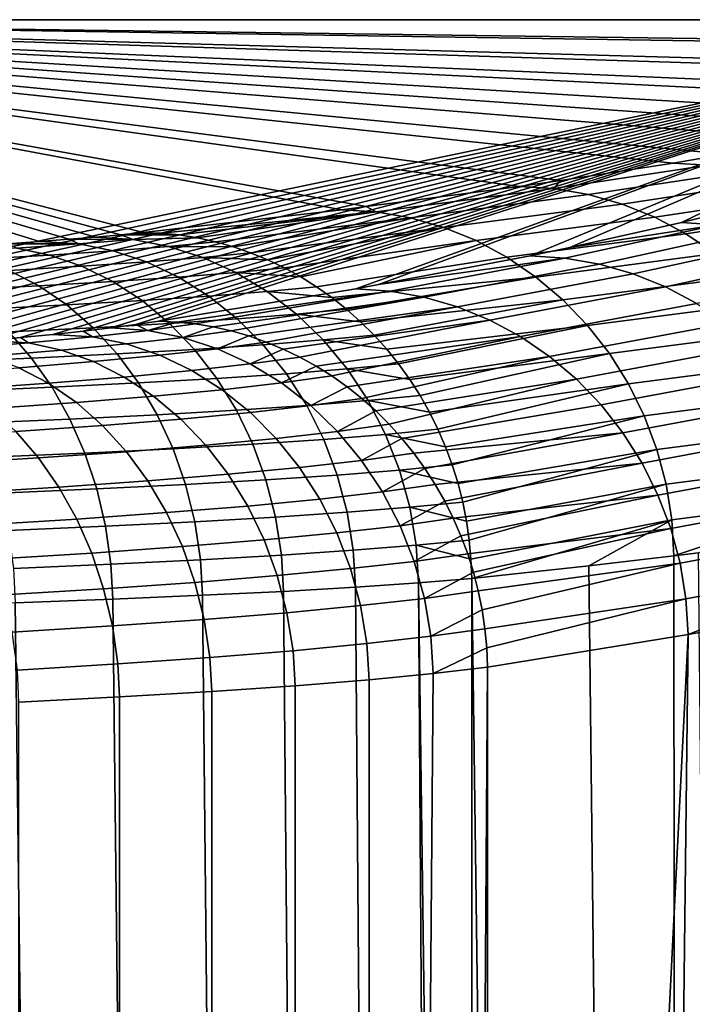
# Model space of a CAD drawing. Header units: metres. Extents: x -109 to 109, y -100 to 58.
# Tile 465 of 642: x 95.04 to 96.79, y -2.08 to 0.48. Entities that reach past the tile are written whole.
import ezdxf

# ---------------------------------------------------------------- set-up
doc = ezdxf.new("R2010")
doc.units = ezdxf.units.M
doc.layers.add('solid_21_062_100_XXX', color=7, linetype='CONTINUOUS')

msp = doc.modelspace()

# ---------------------------------------------------------------- linework, layer by layer
at = {"layer": 'solid_21_062_100_XXX'}
for points in [[(93.232735, 0.482733, 0.004598), (97.819901, 0.420244, 1.740749), (97.849991, 0.482733, 0.004598)], [(93.453178, -0.433006, -17.834118), (93.299583, -0.438123, -17.93379), (93.232735, 0.482733, 0.004598), (97.849991, 0.482733, 0.004598)], [(93.232735, 0.482733, 0.004598), (97.811806, 0.412472, 1.956676), (97.819901, 0.420244, 1.740749)], [(93.232735, 0.482733, 0.004598), (97.727554, 0.357767, 3.476573), (97.811806, 0.412472, 1.956676)], [(93.232735, 0.482733, 0.004598), (97.694946, 0.342261, 3.907389), (97.727554, 0.357767, 3.476573)], [(93.232735, 0.482733, 0.004598), (97.573044, 0.295446, 5.208079), (97.694946, 0.342261, 3.907389)], [(93.232735, 0.482733, 0.004598), (97.499542, 0.27226, 5.852256), (97.573044, 0.295446, 5.208079)], [(93.232735, 0.482733, 0.004598), (97.356598, 0.233367, 6.932835), (97.499542, 0.27226, 5.852256)], [(93.232735, 0.482733, 0.004598), (97.226006, 0.202615, 7.787239), (97.356598, 0.233367, 6.932835)], [(93.232735, 0.482733, 0.004598), (97.078506, 0.171612, 8.648598), (97.226006, 0.202615, 7.787239)], [(93.232735, 0.482733, 0.004598), (96.874733, 0.133422, 9.70965), (97.078506, 0.171612, 8.648598)], [(93.232735, 0.482733, 0.004598), (96.739067, 0.110247, 10.353525), (96.874733, 0.133422, 9.70965)], [(93.232735, 0.482733, 0.004598), (96.446266, 0.06479, 11.616483), (96.739067, 0.110247, 10.353525)], [(93.232735, 0.482733, 0.004598), (96.33873, 0.049358, 12.045249), (96.446266, 0.06479, 11.616483)], [(93.232735, 0.482733, 0.004598), (95.941566, -0.003134, 13.503656), (96.33873, 0.049358, 12.045249)], [(93.232735, 0.482733, 0.004598), (95.878021, -0.010976, 13.721534), (95.941566, -0.003134, 13.503656)], [(93.232735, 0.482733, 0.004598), (95.361977, -0.070198, 15.366905), (95.878021, -0.010976, 13.721534)], [(93.232735, 0.482733, 0.004598), (95.303566, -0.076152, 15.532347), (95.361977, -0.070198, 15.366905)], [(93.232735, 0.482733, 0.004598), (95.239136, -0.082049, 15.69619), (95.303566, -0.076152, 15.532347)], [(93.232735, 0.482733, 0.004598), (95.168663, -0.087893, 15.858536), (95.239136, -0.082049, 15.69619)], [(93.232735, 0.482733, 0.004598), (95.092232, -0.09366, 16.01878), (95.168663, -0.087893, 15.858536)], [(93.232735, 0.482733, 0.004598), (95.00985, -0.099348, 16.176811), (95.092232, -0.09366, 16.01878)], [(93.602936, -0.427607, -17.728935), (93.453178, -0.433006, -17.834118), (97.849991, 0.482733, 0.004598)], [(93.748749, -0.421929, -17.618328), (93.602936, -0.427607, -17.728935), (97.849991, 0.482733, 0.004598)], [(93.890495, -0.415977, -17.502378), (93.748749, -0.421929, -17.618328), (97.849991, 0.482733, 0.004598)], [(94.027985, -0.409758, -17.381235), (93.890495, -0.415977, -17.502378), (97.849991, 0.482733, 0.004598)], [(94.161186, -0.403274, -17.254934), (94.027985, -0.409758, -17.381235), (97.849991, 0.482733, 0.004598)], [(94.289734, -0.39654, -17.123756), (94.161186, -0.403274, -17.254934), (97.849991, 0.482733, 0.004598)], [(94.413544, -0.389559, -16.987764), (94.289734, -0.39654, -17.123756), (97.849991, 0.482733, 0.004598)], [(94.532219, -0.382351, -16.847345), (94.413544, -0.389559, -16.987764), (97.849991, 0.482733, 0.004598)], [(94.645653, -0.374923, -16.702646), (94.532219, -0.382351, -16.847345), (97.849991, 0.482733, 0.004598)], [(94.753593, -0.367293, -16.554014), (94.645653, -0.374923, -16.702646), (97.849991, 0.482733, 0.004598)], [(94.855873, -0.359476, -16.401741), (94.753593, -0.367293, -16.554014), (97.849991, 0.482733, 0.004598)], [(94.952362, -0.351483, -16.246033), (94.855873, -0.359476, -16.401741), (97.849991, 0.482733, 0.004598)], [(95.042847, -0.343336, -16.087339), (94.952362, -0.351483, -16.246033), (97.849991, 0.482733, 0.004598)], [(95.127251, -0.335043, -15.925773), (95.042847, -0.343336, -16.087339), (97.849991, 0.482733, 0.004598)], [(95.205444, -0.32663, -15.761902), (95.127251, -0.335043, -15.925773), (97.849991, 0.482733, 0.004598)], [(95.277397, -0.318106, -15.595841), (95.205444, -0.32663, -15.761902), (97.849991, 0.482733, 0.004598)], [(95.343025, -0.309502, -15.428237), (95.277397, -0.318106, -15.595841), (97.849991, 0.482733, 0.004598)], [(95.402359, -0.300813, -15.25898), (95.343025, -0.309502, -15.428237), (97.849991, 0.482733, 0.004598)], [(95.914192, -0.216254, -13.61175), (95.402359, -0.300813, -15.25898), (97.849991, 0.482733, 0.004598)], [(95.973366, -0.20574, -13.406951), (95.914192, -0.216254, -13.61175), (97.849991, 0.482733, 0.004598)], [(96.367592, -0.130721, -11.945563), (95.973366, -0.20574, -13.406951), (97.849991, 0.482733, 0.004598)], [(96.470451, -0.109464, -11.531475), (96.367592, -0.130721, -11.945563), (97.849991, 0.482733, 0.004598)], [(96.761383, -0.044415, -10.264305), (96.470451, -0.109464, -11.531475), (97.849991, 0.482733, 0.004598)], [(96.892296, -0.012199, -9.636743), (96.761383, -0.044415, -10.264305), (97.849991, 0.482733, 0.004598)], [(96.830544, 0.104652, 10.37324), (96.874733, 0.133422, 9.70965), (96.739067, 0.110247, 10.353525)], [(96.830544, 0.104652, 10.37324), (96.739067, 0.110247, 10.353525), (96.446266, 0.06479, 11.616483), (96.42939, 0.043657, 12.0681)], [(96.42939, 0.043657, 12.0681), (96.519043, 0.028272, 12.090466), (96.921028, 0.089359, 10.392398), (96.830544, 0.104652, 10.37324)], [(96.519043, 0.028272, 12.090466), (96.606743, 0.003372, 12.11199), (97.009544, 0.064534, 10.410781), (96.921028, 0.089359, 10.392398)], [(96.42939, 0.043657, 12.0681), (96.446266, 0.06479, 11.616483), (96.33873, 0.049358, 12.045249)], [(96.606743, 0.003372, 12.11199), (96.691536, -0.030772, 12.13244), (97.095116, 0.030446, 10.428192), (97.009544, 0.064534, 10.410781)], [(96.42939, 0.043657, 12.0681), (96.33873, 0.049358, 12.045249), (95.941566, -0.003134, 13.503656), (95.967728, -0.016784, 13.747595)], [(95.967728, -0.016784, 13.747595), (96.056427, -0.032261, 13.773135), (96.519043, 0.028272, 12.090466), (96.42939, 0.043657, 12.0681)], [(96.056427, -0.032261, 13.773135), (96.143204, -0.057235, 13.797767), (96.606743, 0.003372, 12.11199), (96.519043, 0.028272, 12.090466)], [(96.691536, -0.030772, 12.13244), (96.772514, -0.073791, 12.151592), (97.176834, -0.012534, 10.444442), (97.095116, 0.030446, 10.428192)], [(96.852722, -0.050278, -10.283675), (96.761383, -0.044415, -10.264305), (96.892296, -0.012199, -9.636743), (97.187134, 0.03684, -8.586379)], [(96.143204, -0.057235, 13.797767), (96.227112, -0.091435, 13.821222), (96.691536, -0.030772, 12.13244), (96.606743, 0.003372, 12.11199)], [(95.967728, -0.016784, 13.747595), (95.878021, -0.010976, 13.721534), (95.361977, -0.070198, 15.366905), (95.408913, -0.072122, 15.382479)], [(95.967728, -0.016784, 13.747595), (95.408913, -0.072122, 15.382479), (95.455719, -0.076762, 15.397911)], [(95.967728, -0.016784, 13.747595), (95.455719, -0.076762, 15.397911), (95.503448, -0.084328, 15.413544)], [(95.967728, -0.016784, 13.747595), (95.503448, -0.084328, 15.413544), (95.549576, -0.094428, 15.428554), (96.056427, -0.032261, 13.773135)], [(95.967728, -0.016784, 13.747595), (95.941566, -0.003134, 13.503656), (95.878021, -0.010976, 13.721534)], [(96.772514, -0.073791, 12.151592), (96.848785, -0.125219, 12.169241), (97.253792, -0.063941, 10.459354), (97.176834, -0.012534, 10.444442)], [(96.056427, -0.032261, 13.773135), (95.549576, -0.094428, 15.428554), (95.596214, -0.107517, 15.443626)], [(96.056427, -0.032261, 13.773135), (95.596214, -0.107517, 15.443626), (95.641098, -0.122964, 15.458029), (96.143204, -0.057235, 13.797767)], [(96.227112, -0.091435, 13.821222), (96.307243, -0.134493, 13.843248), (96.772514, -0.073791, 12.151592), (96.691536, -0.030772, 12.13244)], [(96.458099, -0.136733, -11.968037), (96.367592, -0.130721, -11.945563), (96.470451, -0.109464, -11.531475), (96.852722, -0.050278, -10.283675)], [(96.943077, -0.065792, -10.302352), (96.547607, -0.152376, -11.989885), (96.458099, -0.136733, -11.968037), (96.852722, -0.050278, -10.283675)], [(96.852722, -0.050278, -10.283675), (96.470451, -0.109464, -11.531475), (96.761383, -0.044415, -10.264305)], [(95.336075, -0.08836, 15.720167), (95.303566, -0.076152, 15.532347), (95.239136, -0.082049, 15.69619)], [(95.408913, -0.072122, 15.382479), (95.361977, -0.070198, 15.366905), (95.303566, -0.076152, 15.532347)], [(95.408913, -0.072122, 15.382479), (95.303566, -0.076152, 15.532347), (95.455719, -0.076762, 15.397911)], [(95.503448, -0.084328, 15.413544), (95.455719, -0.076762, 15.397911), (95.303566, -0.076152, 15.532347), (95.336075, -0.08836, 15.720167)], [(96.143204, -0.057235, 13.797767), (95.641098, -0.122964, 15.458029), (95.686081, -0.141402, 15.472357)], [(96.143204, -0.057235, 13.797767), (95.686081, -0.141402, 15.472357), (95.729149, -0.162014, 15.48597), (96.227112, -0.091435, 13.821222)], [(96.307243, -0.134493, 13.843248), (96.382736, -0.185942, 13.863606), (96.848785, -0.125219, 12.169241), (96.772514, -0.073791, 12.151592)], [(97.031464, -0.090788, -10.320119), (96.63517, -0.177477, -12.010757), (96.547607, -0.152376, -11.989885), (96.943077, -0.065792, -10.302352)], [(95.194977, -0.099649, 16.033817), (95.092232, -0.09366, 16.01878), (95.00985, -0.099348, 16.176811)], [(95.194977, -0.099649, 16.033817), (95.00985, -0.099348, 16.176811), (95.033058, -0.110569, 16.337214)], [(95.194977, -0.099649, 16.033817), (95.033058, -0.110569, 16.337214), (95.118721, -0.128891, 16.386061), (95.283775, -0.11776, 16.076786)], [(95.194977, -0.099649, 16.033817), (95.168663, -0.087893, 15.858536), (95.092232, -0.09366, 16.01878)], [(95.336075, -0.08836, 15.720167), (95.239136, -0.082049, 15.69619), (95.168663, -0.087893, 15.858536)], [(95.336075, -0.08836, 15.720167), (95.168663, -0.087893, 15.858536), (95.194977, -0.099649, 16.033817)], [(95.336075, -0.08836, 15.720167), (95.194977, -0.099649, 16.033817), (95.283775, -0.11776, 16.076786), (95.427605, -0.106252, 15.757056)], [(95.503448, -0.084328, 15.413544), (95.336075, -0.08836, 15.720167), (95.427605, -0.106252, 15.757056), (95.549576, -0.094428, 15.428554)], [(95.596214, -0.107517, 15.443626), (95.549576, -0.094428, 15.428554), (95.427605, -0.106252, 15.757056)], [(96.227112, -0.091435, 13.821222), (95.729149, -0.162014, 15.48597), (95.771538, -0.185336, 15.499256)], [(96.227112, -0.091435, 13.821222), (95.771538, -0.185336, 15.499256), (95.812645, -0.211094, 15.51203), (96.307243, -0.134493, 13.843248)], [(97.116936, -0.124995, -10.336783), (96.719849, -0.211764, -12.030428), (96.63517, -0.177477, -12.010757), (97.031464, -0.090788, -10.320119)], [(95.033058, -0.110569, 16.337214), (94.851074, -0.121068, 16.628904), (94.933205, -0.139594, 16.683409), (95.118721, -0.128891, 16.386061)], [(95.283775, -0.11776, 16.076786), (95.118721, -0.128891, 16.386061), (95.202255, -0.158066, 16.43329), (95.370369, -0.146728, 16.118279)], [(95.427605, -0.106252, 15.757056), (95.283775, -0.11776, 16.076786), (95.370369, -0.146728, 16.118279), (95.516869, -0.135007, 15.792622)], [(95.596214, -0.107517, 15.443626), (95.427605, -0.106252, 15.757056), (95.516869, -0.135007, 15.792622), (95.641098, -0.122964, 15.458029)], [(95.686081, -0.141402, 15.472357), (95.641098, -0.122964, 15.458029), (95.516869, -0.135007, 15.792622)], [(96.382736, -0.185942, 13.863606), (96.452766, -0.245227, 13.882077), (96.91954, -0.184499, 12.185195), (96.848785, -0.125219, 12.169241)], [(97.198563, -0.168044, -10.352166), (96.800728, -0.254869, -12.048685), (96.719849, -0.211764, -12.030428), (97.116936, -0.124995, -10.336783)], [(95.118721, -0.128891, 16.386061), (94.933205, -0.139594, 16.683409), (95.013298, -0.168967, 16.736153), (95.202255, -0.158066, 16.43329)], [(95.370369, -0.146728, 16.118279), (95.202255, -0.158066, 16.43329), (95.282623, -0.197731, 16.478313), (95.453682, -0.186195, 16.157784)], [(95.516869, -0.135007, 15.792622), (95.370369, -0.146728, 16.118279), (95.453682, -0.186195, 16.157784), (95.602753, -0.174268, 15.826422)], [(95.686081, -0.141402, 15.472357), (95.516869, -0.135007, 15.792622), (95.602753, -0.174268, 15.826422), (95.729149, -0.162014, 15.48597)], [(96.382736, -0.185942, 13.863606), (96.307243, -0.134493, 13.843248), (95.812645, -0.211094, 15.51203), (95.852356, -0.23921, 15.524253)], [(96.003731, -0.222417, -13.637398), (95.914192, -0.216254, -13.61175), (95.973366, -0.20574, -13.406951), (96.458099, -0.136733, -11.968037)], [(96.458099, -0.136733, -11.968037), (95.973366, -0.20574, -13.406951), (96.367592, -0.130721, -11.945563)], [(96.547607, -0.152376, -11.989885), (96.092278, -0.238189, -13.662384), (96.003731, -0.222417, -13.637398), (96.458099, -0.136733, -11.968037)], [(96.63517, -0.177477, -12.010757), (96.178909, -0.263394, -13.686328), (96.092278, -0.238189, -13.662384), (96.547607, -0.152376, -11.989885)], [(95.013298, -0.168967, 16.736153), (94.804398, -0.179384, 17.025566), (94.8778, -0.219422, 17.080965), (95.090355, -0.208823, 16.78648)], [(95.202255, -0.158066, 16.43329), (95.013298, -0.168967, 16.736153), (95.090355, -0.208823, 16.78648), (95.282623, -0.197731, 16.478313)], [(95.602753, -0.174268, 15.826422), (95.453682, -0.186195, 16.157784), (95.532684, -0.235669, 16.194809), (95.684181, -0.223548, 15.858039)], [(95.771538, -0.185336, 15.499256), (95.729149, -0.162014, 15.48597), (95.602753, -0.174268, 15.826422)], [(95.771538, -0.185336, 15.499256), (95.602753, -0.174268, 15.826422), (95.684181, -0.223548, 15.858039), (95.812645, -0.211094, 15.51203)], [(96.719849, -0.211764, -12.030428), (96.262688, -0.297761, -13.708973), (96.178909, -0.263394, -13.686328), (96.63517, -0.177477, -12.010757)], [(95.282623, -0.197731, 16.478313), (95.090355, -0.208823, 16.78648), (95.163422, -0.258667, 16.833767), (95.358826, -0.247394, 16.520569)], [(95.453682, -0.186195, 16.157784), (95.282623, -0.197731, 16.478313), (95.358826, -0.247394, 16.520569), (95.532684, -0.235669, 16.194809)], [(96.382736, -0.185942, 13.863606), (95.852356, -0.23921, 15.524253), (95.890549, -0.269594, 15.535886)], [(96.452766, -0.245227, 13.882077), (96.382736, -0.185942, 13.863606), (95.890549, -0.269594, 15.535886), (95.927094, -0.302155, 15.546893)], [(96.452766, -0.245227, 13.882077), (96.516586, -0.311705, 13.898459), (96.983994, -0.250989, 12.199281), (96.91954, -0.184499, 12.185195)], [(95.090355, -0.208823, 16.78648), (94.8778, -0.219422, 17.080965), (94.947395, -0.269439, 17.13306), (95.163422, -0.258667, 16.833767)], [(95.449203, -0.302957, -15.274344), (95.402359, -0.300813, -15.25898), (95.914192, -0.216254, -13.61175), (96.003731, -0.222417, -13.637398)], [(96.003731, -0.222417, -13.637398), (95.497063, -0.307951, -15.2899), (95.449203, -0.302957, -15.274344)], [(96.003731, -0.222417, -13.637398), (96.092278, -0.238189, -13.662384), (95.543533, -0.315548, -15.304859), (95.497063, -0.307951, -15.2899)], [(95.684181, -0.223548, 15.858039), (95.532684, -0.235669, 16.194809), (95.606384, -0.294538, 16.228893), (95.760155, -0.282235, 15.887078)], [(95.852356, -0.23921, 15.524253), (95.812645, -0.211094, 15.51203), (95.684181, -0.223548, 15.858039)], [(95.852356, -0.23921, 15.524253), (95.684181, -0.223548, 15.858039), (95.760155, -0.282235, 15.887078), (95.890549, -0.269594, 15.535886)], [(96.800728, -0.254869, -12.048685), (96.342728, -0.340919, -13.730073), (96.262688, -0.297761, -13.708973), (96.719849, -0.211764, -12.030428)], [(95.358826, -0.247394, 16.520569), (95.163422, -0.258667, 16.833767), (95.23159, -0.31788, 16.877428), (95.429924, -0.306438, 16.559536)], [(95.532684, -0.235669, 16.194809), (95.358826, -0.247394, 16.520569), (95.429924, -0.306438, 16.559536), (95.606384, -0.294538, 16.228893)], [(96.092278, -0.238189, -13.662384), (95.590614, -0.326073, -15.319873), (95.543533, -0.315548, -15.304859)], [(96.092278, -0.238189, -13.662384), (96.178909, -0.263394, -13.686328), (95.636124, -0.339041, -15.334241), (95.590614, -0.326073, -15.319873)], [(96.452766, -0.245227, 13.882077), (95.927094, -0.302155, 15.546893), (95.961876, -0.336788, 15.55724)], [(96.452766, -0.245227, 13.882077), (95.961876, -0.336788, 15.55724), (95.994804, -0.373389, 15.566895), (96.516586, -0.311705, 13.898459)], [(96.876938, -0.306325, -12.065331), (96.418152, -0.392405, -13.749404), (96.342728, -0.340919, -13.730073), (96.800728, -0.254869, -12.048685)], [(96.516586, -0.311705, 13.898459), (96.573494, -0.384658, 13.912578), (97.041466, -0.323967, 12.211347), (96.983994, -0.250989, 12.199281)], [(95.163422, -0.258667, 16.833767), (94.947395, -0.269439, 17.13306), (95.012329, -0.328814, 17.181208), (95.23159, -0.31788, 16.877428)], [(96.178909, -0.263394, -13.686328), (95.681847, -0.354957, -15.348528), (95.636124, -0.339041, -15.334241)], [(96.178909, -0.263394, -13.686328), (96.262688, -0.297761, -13.708973), (95.725838, -0.373148, -15.362125), (95.681847, -0.354957, -15.348528)], [(95.927094, -0.302155, 15.546893), (95.890549, -0.269594, 15.535886), (95.760155, -0.282235, 15.887078)], [(95.429924, -0.306438, 16.559536), (95.23159, -0.31788, 16.877428), (95.294014, -0.385727, 16.916918), (95.495033, -0.37413, 16.594728)], [(95.449203, -0.302957, -15.274344), (95.374214, -0.324722, -15.619177), (95.343025, -0.309502, -15.428237), (95.402359, -0.300813, -15.25898)], [(95.449203, -0.302957, -15.274344), (95.497063, -0.307951, -15.2899), (95.374214, -0.324722, -15.619177)], [(95.606384, -0.294538, 16.228893), (95.429924, -0.306438, 16.559536), (95.495033, -0.37413, 16.594728), (95.673874, -0.362069, 16.259615)], [(95.760155, -0.282235, 15.887078), (95.606384, -0.294538, 16.228893), (95.673874, -0.362069, 16.259615), (95.829727, -0.3496, 15.913179)], [(96.262688, -0.297761, -13.708973), (95.768852, -0.393839, -15.375271), (95.725838, -0.373148, -15.362125)], [(95.927094, -0.302155, 15.546893), (95.760155, -0.282235, 15.887078), (95.829727, -0.3496, 15.913179), (95.961876, -0.336788, 15.55724)], [(96.262688, -0.297761, -13.708973), (96.342728, -0.340919, -13.730073), (95.81118, -0.41722, -15.388053), (95.768852, -0.393839, -15.375271)], [(96.947662, -0.365578, -12.080188), (96.488152, -0.451665, -13.766756), (96.418152, -0.392405, -13.749404), (96.876938, -0.306325, -12.065331)], [(95.012329, -0.328814, 17.181208), (94.773079, -0.339191, 17.469522), (94.8293, -0.407326, 17.517021), (95.071785, -0.396808, 17.224806)], [(95.23159, -0.31788, 16.877428), (95.012329, -0.328814, 17.181208), (95.071785, -0.396808, 17.224806), (95.294014, -0.385727, 16.916918)], [(95.230087, -0.341186, -15.939888), (95.127251, -0.335043, -15.925773), (95.205444, -0.32663, -15.761902)], [(95.374214, -0.324722, -15.619177), (95.230087, -0.341186, -15.939888), (95.205444, -0.32663, -15.761902), (95.277397, -0.318106, -15.595841)], [(95.230087, -0.341186, -15.939888), (95.374214, -0.324722, -15.619177), (95.46553, -0.343065, -15.655557), (95.318619, -0.359847, -15.98246)], [(95.374214, -0.324722, -15.619177), (95.277397, -0.318106, -15.595841), (95.343025, -0.309502, -15.428237)], [(95.374214, -0.324722, -15.619177), (95.497063, -0.307951, -15.2899), (95.543533, -0.315548, -15.304859), (95.46553, -0.343065, -15.655557)], [(95.543533, -0.315548, -15.304859), (95.590614, -0.326073, -15.319873), (95.46553, -0.343065, -15.655557)], [(95.46553, -0.343065, -15.655557), (95.590614, -0.326073, -15.319873), (95.636124, -0.339041, -15.334241), (95.554596, -0.372187, -15.690462)], [(96.516586, -0.311705, 13.898459), (95.994804, -0.373389, 15.566895), (96.025764, -0.411841, 15.57583)], [(96.516586, -0.311705, 13.898459), (96.025764, -0.411841, 15.57583), (96.054657, -0.452027, 15.584013), (96.573494, -0.384658, 13.912578)], [(96.573494, -0.384658, 13.912578), (96.622887, -0.463297, 13.924278), (97.091324, -0.402645, 12.221261), (97.041466, -0.323967, 12.211347)], [(95.064194, -0.3571, -16.249897), (94.877335, -0.372384, -16.547636), (94.855873, -0.359476, -16.401741), (94.952362, -0.351483, -16.246033)], [(94.877335, -0.372384, -16.547636), (95.064194, -0.3571, -16.249897), (95.149521, -0.376068, -16.298456), (94.959053, -0.391647, -16.601946)], [(95.064194, -0.3571, -16.249897), (94.952362, -0.351483, -16.246033), (95.042847, -0.343336, -16.087339)], [(95.230087, -0.341186, -15.939888), (95.064194, -0.3571, -16.249897), (95.042847, -0.343336, -16.087339), (95.127251, -0.335043, -15.925773)], [(95.064194, -0.3571, -16.249897), (95.230087, -0.341186, -15.939888), (95.318619, -0.359847, -15.98246), (95.149521, -0.376068, -16.298456)], [(95.318619, -0.359847, -15.98246), (95.46553, -0.343065, -15.655557), (95.554596, -0.372187, -15.690462), (95.404968, -0.389278, -16.023405)], [(95.636124, -0.339041, -15.334241), (95.681847, -0.354957, -15.348528), (95.554596, -0.372187, -15.690462)], [(95.554596, -0.372187, -15.690462), (95.681847, -0.354957, -15.348528), (95.725838, -0.373148, -15.362125), (95.640305, -0.411727, -15.723463)], [(95.829727, -0.3496, 15.913179), (95.673874, -0.362069, 16.259615), (95.734322, -0.437424, 16.286594), (95.892029, -0.424806, 15.93602)], [(96.342728, -0.340919, -13.730073), (95.852242, -0.443017, -15.400294), (95.81118, -0.41722, -15.388053)], [(95.994804, -0.373389, 15.566895), (95.961876, -0.336788, 15.55724), (95.829727, -0.3496, 15.913179)], [(95.994804, -0.373389, 15.566895), (95.829727, -0.3496, 15.913179), (95.892029, -0.424806, 15.93602), (96.025764, -0.411841, 15.57583)], [(96.342728, -0.340919, -13.730073), (96.418152, -0.392405, -13.749404), (95.891922, -0.471152, -15.411957), (95.852242, -0.443017, -15.400294)], [(94.959053, -0.391647, -16.601946), (95.149521, -0.376068, -16.298456), (95.23275, -0.405799, -16.34524), (95.038757, -0.421667, -16.654339)], [(95.149521, -0.376068, -16.298456), (95.318619, -0.359847, -15.98246), (95.404968, -0.389278, -16.023405), (95.23275, -0.405799, -16.34524)], [(95.495033, -0.37413, 16.594728), (95.294014, -0.385727, 16.916918), (95.349922, -0.461364, 16.951748), (95.553337, -0.449629, 16.62571)], [(95.404968, -0.389278, -16.023405), (95.554596, -0.372187, -15.690462), (95.640305, -0.411727, -15.723463), (95.488068, -0.429117, -16.062218)], [(95.673874, -0.362069, 16.259615), (95.495033, -0.37413, 16.594728), (95.553337, -0.449629, 16.62571), (95.734322, -0.437424, 16.286594)], [(95.725838, -0.373148, -15.362125), (95.768852, -0.393839, -15.375271), (95.640305, -0.411727, -15.723463)], [(97.012131, -0.43199, -12.093094), (96.551987, -0.518061, -13.781943), (96.488152, -0.451665, -13.766756), (96.947662, -0.365578, -12.080188)], [(95.071785, -0.396808, 17.224806), (94.8293, -0.407326, 17.517021), (94.879654, -0.483222, 17.559021), (95.125038, -0.472579, 17.263313)], [(95.038757, -0.421667, -16.654339), (95.23275, -0.405799, -16.34524), (95.312836, -0.445927, -16.389671), (95.115463, -0.462071, -16.70417)], [(95.294014, -0.385727, 16.916918), (95.071785, -0.396808, 17.224806), (95.125038, -0.472579, 17.263313), (95.349922, -0.461364, 16.951748)], [(95.23275, -0.405799, -16.34524), (95.404968, -0.389278, -16.023405), (95.488068, -0.429117, -16.062218), (95.312836, -0.445927, -16.389671)], [(95.640305, -0.411727, -15.723463), (95.768852, -0.393839, -15.375271), (95.81118, -0.41722, -15.388053), (95.721603, -0.461199, -15.754151)], [(96.418152, -0.392405, -13.749404), (95.930084, -0.501536, -15.423004), (95.891922, -0.471152, -15.411957)], [(96.418152, -0.392405, -13.749404), (96.488152, -0.451665, -13.766756), (95.966614, -0.534077, -15.433402), (95.930084, -0.501536, -15.423004)], [(96.573494, -0.384658, 13.912578), (96.054657, -0.452027, 15.584013), (96.081398, -0.493822, 15.591421)], [(96.573494, -0.384658, 13.912578), (96.081398, -0.493822, 15.591421), (96.105904, -0.537094, 15.598032), (96.622887, -0.463297, 13.924278)], [(96.622887, -0.463297, 13.924278), (96.664215, -0.546771, 13.933434), (97.133026, -0.486169, 12.228916), (97.091324, -0.402645, 12.221261)], [(94.823967, -0.436809, -16.94932), (95.038757, -0.421667, -16.654339), (95.115463, -0.462071, -16.70417), (94.896919, -0.477478, -17.004303)], [(95.312836, -0.445927, -16.389671), (95.488068, -0.429117, -16.062218), (95.566887, -0.478872, -16.098419), (95.388809, -0.495955, -16.431202)], [(95.488068, -0.429117, -16.062218), (95.640305, -0.411727, -15.723463), (95.721603, -0.461199, -15.754151), (95.566887, -0.478872, -16.098419)], [(95.81118, -0.41722, -15.388053), (95.852242, -0.443017, -15.400294), (95.721603, -0.461199, -15.754151)], [(95.892029, -0.424806, 15.93602), (95.734322, -0.437424, 16.286594), (95.786964, -0.519667, 16.309492), (95.946297, -0.506919, 15.955315)], [(96.054657, -0.452027, 15.584013), (96.025764, -0.411841, 15.57583), (95.892029, -0.424806, 15.93602)], [(96.054657, -0.452027, 15.584013), (95.892029, -0.424806, 15.93602), (95.946297, -0.506919, 15.955315), (96.081398, -0.493822, 15.591421)], [(97.069649, -0.504845, -12.103911), (96.608955, -0.59088, -13.794802), (96.551987, -0.518061, -13.781943), (97.012131, -0.43199, -12.093094)], [(95.115463, -0.462071, -16.70417), (95.312836, -0.445927, -16.389671), (95.388809, -0.495955, -16.431202), (95.188217, -0.512362, -16.75082)], [(95.553337, -0.449629, 16.62571), (95.349922, -0.461364, 16.951748), (95.398613, -0.543854, 16.981485), (95.604118, -0.531998, 16.652094)], [(95.734322, -0.437424, 16.286594), (95.553337, -0.449629, 16.62571), (95.604118, -0.531998, 16.652094), (95.786964, -0.519667, 16.309492)], [(95.721603, -0.461199, -15.754151), (95.852242, -0.443017, -15.400294), (95.891922, -0.471152, -15.411957), (95.797485, -0.519991, -15.782147)], [(96.488152, -0.451665, -13.766756), (96.001411, -0.568673, -15.443119), (95.966614, -0.534077, -15.433402)], [(96.488152, -0.451665, -13.766756), (96.551987, -0.518061, -13.781943), (96.034348, -0.605219, -15.452126), (96.001411, -0.568673, -15.443119)], [(95.125038, -0.472579, 17.263313), (94.879654, -0.483222, 17.559021), (94.923508, -0.565936, 17.595003), (95.17141, -0.555183, 17.296255)], [(94.896919, -0.477478, -17.004303), (95.115463, -0.462071, -16.70417), (95.188217, -0.512362, -16.75082), (94.96611, -0.52802, -17.055841)], [(95.349922, -0.461364, 16.951748), (95.125038, -0.472579, 17.263313), (95.17141, -0.555183, 17.296255), (95.398613, -0.543854, 16.981485)], [(95.388809, -0.495955, -16.431202), (95.566887, -0.478872, -16.098419), (95.640457, -0.537928, -16.131561), (95.459717, -0.555266, -16.46932)], [(95.566887, -0.478872, -16.098419), (95.721603, -0.461199, -15.754151), (95.797485, -0.519991, -15.782147), (95.640457, -0.537928, -16.131561)], [(95.891922, -0.471152, -15.411957), (95.930084, -0.501536, -15.423004), (95.797485, -0.519991, -15.782147)], [(96.622887, -0.463297, 13.924278), (96.105904, -0.537094, 15.598032), (96.128105, -0.581711, 15.603823)], [(96.622887, -0.463297, 13.924278), (96.128105, -0.581711, 15.603823), (96.147919, -0.627533, 15.608778), (96.664215, -0.546771, 13.933434)], [(95.188217, -0.512362, -16.75082), (95.388809, -0.495955, -16.431202), (95.459717, -0.555266, -16.46932), (95.256126, -0.571919, -16.793716)], [(95.946297, -0.506919, 15.955315), (95.786964, -0.519667, 16.309492), (95.831154, -0.607777, 16.328026), (95.991844, -0.59492, 15.970824)], [(95.797485, -0.519991, -15.782147), (95.930084, -0.501536, -15.423004), (95.966614, -0.534077, -15.433402), (95.86702, -0.587377, -15.807107)], [(96.105904, -0.537094, 15.598032), (96.081398, -0.493822, 15.591421), (95.946297, -0.506919, 15.955315)], [(96.105904, -0.537094, 15.598032), (95.946297, -0.506919, 15.955315), (95.991844, -0.59492, 15.970824), (96.128105, -0.581711, 15.603823)], [(97.119598, -0.583357, -12.112522), (96.658447, -0.669337, -13.805194), (96.608955, -0.59088, -13.794802), (97.069649, -0.504845, -12.103911)], [(96.664215, -0.546771, 13.933434), (96.697044, -0.634178, 13.939948), (97.16613, -0.573635, 12.234231), (97.133026, -0.486169, 12.228916)], [(94.96611, -0.52802, -17.055841), (95.188217, -0.512362, -16.75082), (95.256126, -0.571919, -16.793716), (95.030701, -0.587811, -17.1033)], [(95.604118, -0.531998, 16.652094), (95.398613, -0.543854, 16.981485), (95.439484, -0.63217, 17.00576), (95.646744, -0.620213, 16.673555)], [(95.786964, -0.519667, 16.309492), (95.604118, -0.531998, 16.652094), (95.646744, -0.620213, 16.673555), (95.831154, -0.607777, 16.328026)], [(95.640457, -0.537928, -16.131561), (95.797485, -0.519991, -15.782147), (95.86702, -0.587377, -15.807107), (95.70787, -0.605556, -16.161236)], [(95.966614, -0.534077, -15.433402), (96.001411, -0.568673, -15.443119), (95.86702, -0.587377, -15.807107)], [(96.551987, -0.518061, -13.781943), (96.608955, -0.59088, -13.794802), (96.065338, -0.6436, -15.460392), (96.034348, -0.605219, -15.452126)], [(95.17141, -0.555183, 17.296255), (94.923508, -0.565936, 17.595003), (94.96032, -0.654441, 17.624521), (95.210342, -0.643596, 17.323219)], [(95.398613, -0.543854, 16.981485), (95.17141, -0.555183, 17.296255), (95.210342, -0.643596, 17.323219), (95.439484, -0.63217, 17.00576)], [(95.256126, -0.571919, -16.793716), (95.459717, -0.555266, -16.46932), (95.524696, -0.623129, -16.503553), (95.318352, -0.640006, -16.832329)], [(95.459717, -0.555266, -16.46932), (95.640457, -0.537928, -16.131561), (95.70787, -0.605556, -16.161236), (95.524696, -0.623129, -16.503553)], [(96.664215, -0.546771, 13.933434), (96.147919, -0.627533, 15.608778), (96.165291, -0.674417, 15.61288)], [(96.664215, -0.546771, 13.933434), (96.165291, -0.674417, 15.61288), (96.180168, -0.722219, 15.616117), (96.697044, -0.634178, 13.939948)], [(94.784462, -0.602869, -17.396631), (95.030701, -0.587811, -17.1033), (95.089882, -0.656113, -17.146093), (94.840317, -0.671374, -17.443386)], [(95.030701, -0.587811, -17.1033), (95.256126, -0.571919, -16.793716), (95.318352, -0.640006, -16.832329), (95.089882, -0.656113, -17.146093)], [(95.70787, -0.605556, -16.161236), (95.86702, -0.587377, -15.807107), (95.929344, -0.662526, -15.828721), (95.768295, -0.680922, -16.187077)], [(95.86702, -0.587377, -15.807107), (96.001411, -0.568673, -15.443119), (96.034348, -0.605219, -15.452126), (95.929344, -0.662526, -15.828721)], [(96.147919, -0.627533, 15.608778), (96.128105, -0.581711, 15.603823), (95.991844, -0.59492, 15.970824)], [(97.161438, -0.666679, -12.118834), (96.699936, -0.752589, -13.813007), (96.658447, -0.669337, -13.805194), (97.119598, -0.583357, -12.112522)], [(96.697044, -0.634178, 13.939948), (96.721024, -0.724572, 13.943748), (97.190269, -0.664095, 12.237146), (97.16613, -0.573635, 12.234231)], [(95.524696, -0.623129, -16.503553), (95.70787, -0.605556, -16.161236), (95.768295, -0.680922, -16.187077), (95.582932, -0.698705, -16.53348)], [(95.831154, -0.607777, 16.328026), (95.646744, -0.620213, 16.673555), (95.680687, -0.713179, 16.689827), (95.866333, -0.700659, 16.341967)], [(95.991844, -0.59492, 15.970824), (95.831154, -0.607777, 16.328026), (95.866333, -0.700659, 16.341967), (96.028114, -0.687716, 15.982355)], [(96.034348, -0.605219, -15.452126), (96.065338, -0.6436, -15.460392), (95.929344, -0.662526, -15.828721)], [(96.147919, -0.627533, 15.608778), (95.991844, -0.59492, 15.970824), (96.028114, -0.687716, 15.982355), (96.165291, -0.674417, 15.61288)], [(96.608955, -0.59088, -13.794802), (96.094284, -0.683699, -15.467894), (96.065338, -0.6436, -15.460392)], [(96.608955, -0.59088, -13.794802), (96.658447, -0.669337, -13.805194), (96.121086, -0.725391, -15.474608), (96.094284, -0.683699, -15.467894)], [(95.439484, -0.63217, 17.00576), (95.210342, -0.643596, 17.323219), (95.241341, -0.73672, 17.343872), (95.472023, -0.725217, 17.024273)], [(95.318352, -0.640006, -16.832329), (95.524696, -0.623129, -16.503553), (95.582932, -0.698705, -16.53348), (95.37413, -0.715784, -16.86618)], [(95.646744, -0.620213, 16.673555), (95.439484, -0.63217, 17.00576), (95.472023, -0.725217, 17.024273), (95.680687, -0.713179, 16.689827)], [(96.697044, -0.634178, 13.939948), (96.180168, -0.722219, 15.616117), (96.192505, -0.77079, 15.61848)], [(96.697044, -0.634178, 13.939948), (96.192505, -0.77079, 15.61848), (96.202255, -0.819978, 15.61996), (96.721024, -0.724572, 13.943748)], [(94.840317, -0.671374, -17.443386), (95.089882, -0.656113, -17.146093), (95.142929, -0.732083, -17.183691), (94.890381, -0.747526, -17.484535)], [(95.210342, -0.643596, 17.323219), (94.96032, -0.654441, 17.624521), (94.989632, -0.747638, 17.647207), (95.241341, -0.73672, 17.343872)], [(95.089882, -0.656113, -17.146093), (95.318352, -0.640006, -16.832329), (95.37413, -0.715784, -16.86618), (95.142929, -0.732083, -17.183691)], [(95.768295, -0.680922, -16.187077), (95.929344, -0.662526, -15.828721), (95.983688, -0.74451, -15.846724), (95.820984, -0.763095, -16.208763)], [(95.929344, -0.662526, -15.828721), (96.065338, -0.6436, -15.460392), (96.094284, -0.683699, -15.467894), (95.983688, -0.74451, -15.846724)], [(96.721024, -0.724572, 13.943748), (96.735878, -0.816976, 13.944793), (97.205185, -0.756569, 12.237631), (97.190269, -0.664095, 12.237146)], [(95.582932, -0.698705, -16.53348), (95.768295, -0.680922, -16.187077), (95.820984, -0.763095, -16.208763), (95.633713, -0.781061, -16.558729)], [(96.028114, -0.687716, 15.982355), (95.866333, -0.700659, 16.341967), (95.892082, -0.79716, 16.351141), (96.054649, -0.784153, 15.989766)], [(96.094284, -0.683699, -15.467894), (96.121086, -0.725391, -15.474608), (95.983688, -0.74451, -15.846724)], [(96.180168, -0.722219, 15.616117), (96.165291, -0.674417, 15.61288), (96.028114, -0.687716, 15.982355)], [(96.180168, -0.722219, 15.616117), (96.028114, -0.687716, 15.982355), (96.054649, -0.784153, 15.989766), (96.192505, -0.77079, 15.61848)], [(96.658447, -0.669337, -13.805194), (96.145668, -0.768548, -15.480515), (96.121086, -0.725391, -15.474608)], [(96.658447, -0.669337, -13.805194), (96.699936, -0.752589, -13.813007), (96.167961, -0.813037, -15.485594), (96.145668, -0.768548, -15.480515)], [(97.194717, -0.753913, -12.122779), (96.732979, -0.83974, -13.818158), (96.699936, -0.752589, -13.813007), (97.161438, -0.666679, -12.118834)], [(95.142929, -0.732083, -17.183691), (95.37413, -0.715784, -16.86618), (95.42276, -0.798316, -16.894854), (95.189186, -0.814782, -17.215631)], [(95.37413, -0.715784, -16.86618), (95.582932, -0.698705, -16.53348), (95.633713, -0.781061, -16.558729), (95.42276, -0.798316, -16.894854)], [(95.680687, -0.713179, 16.689827), (95.472023, -0.725217, 17.024273), (95.495842, -0.821839, 17.036791), (95.705521, -0.809742, 16.700705)], [(95.866333, -0.700659, 16.341967), (95.680687, -0.713179, 16.689827), (95.705521, -0.809742, 16.700705), (95.892082, -0.79716, 16.351141)], [(94.890381, -0.747526, -17.484535), (95.142929, -0.732083, -17.183691), (95.189186, -0.814782, -17.215631), (94.934036, -0.830385, -17.519573)], [(95.241341, -0.73672, 17.343872), (94.989632, -0.747638, 17.647207), (95.011078, -0.84437, 17.662779), (95.264023, -0.833398, 17.357958)], [(95.472023, -0.725217, 17.024273), (95.241341, -0.73672, 17.343872), (95.264023, -0.833398, 17.357958), (95.495842, -0.821839, 17.036791)], [(95.983688, -0.74451, -15.846724), (96.121086, -0.725391, -15.474608), (96.145668, -0.768548, -15.480515), (96.029388, -0.832318, -15.860892)], [(96.721024, -0.724572, 13.943748), (96.202255, -0.819978, 15.61996), (96.209396, -0.869632, 15.620554)], [(96.721024, -0.724572, 13.943748), (96.209396, -0.869632, 15.620554), (96.213905, -0.919546, 15.620259), (96.735878, -0.816976, 13.944793)], [(95.633713, -0.781061, -16.558729), (95.820984, -0.763095, -16.208763), (95.865288, -0.851062, -16.22603), (95.676414, -0.869181, -16.578993)], [(95.820984, -0.763095, -16.208763), (95.983688, -0.74451, -15.846724), (96.029388, -0.832318, -15.860892), (95.865288, -0.851062, -16.22603)], [(96.699936, -0.752589, -13.813007), (96.187881, -0.85872, -15.48983), (96.167961, -0.813037, -15.485594)], [(96.699936, -0.752589, -13.813007), (96.732979, -0.83974, -13.818158), (96.205383, -0.905456, -15.493211), (96.187881, -0.85872, -15.48983)], [(97.219086, -0.844119, -12.124315), (96.75721, -0.929853, -13.820592), (96.732979, -0.83974, -13.818158), (97.194717, -0.753913, -12.122779)], [(96.735878, -0.816976, 13.944793), (96.741463, -0.91039, 13.943073), (97.205185, -0.756569, 12.237631)], [(97.205185, -0.756569, 12.237631), (96.741463, -0.91039, 13.943073), (96.805374, -0.902649, 13.723988)], [(95.42276, -0.798316, -16.894854), (95.633713, -0.781061, -16.558729), (95.676414, -0.869181, -16.578993), (95.463654, -0.886583, -16.917995)], [(96.054649, -0.784153, 15.989766), (95.892082, -0.79716, 16.351141), (95.908066, -0.896082, 16.355433), (96.071129, -0.883036, 15.992965)], [(96.145668, -0.768548, -15.480515), (96.167961, -0.813037, -15.485594), (96.029388, -0.832318, -15.860892)], [(96.202255, -0.819978, 15.61996), (96.192505, -0.77079, 15.61848), (96.054649, -0.784153, 15.989766)], [(96.202255, -0.819978, 15.61996), (96.054649, -0.784153, 15.989766), (96.071129, -0.883036, 15.992965), (96.209396, -0.869632, 15.620554)], [(94.934036, -0.830385, -17.519573), (95.189186, -0.814782, -17.215631), (95.228073, -0.903191, -17.24152), (94.970741, -0.918927, -17.548063)], [(95.189186, -0.814782, -17.215631), (95.42276, -0.798316, -16.894854), (95.463654, -0.886583, -16.917995), (95.228073, -0.903191, -17.24152)], [(95.705521, -0.809742, 16.700705), (95.495842, -0.821839, 17.036791), (95.510628, -0.920835, 17.043159), (95.720947, -0.908702, 16.706057)], [(95.892082, -0.79716, 16.351141), (95.705521, -0.809742, 16.700705), (95.720947, -0.908702, 16.706057), (95.908066, -0.896082, 16.355433)], [(96.029388, -0.832318, -15.860892), (96.167961, -0.813037, -15.485594), (96.187881, -0.85872, -15.48983), (96.065865, -0.924864, -15.871052)], [(96.735878, -0.816976, 13.944793), (96.213905, -0.919546, 15.620259), (96.215813, -0.969615, 15.619077)], [(96.735878, -0.816976, 13.944793), (96.215813, -0.969615, 15.619077), (96.520103, -0.936232, 14.674503)], [(96.735878, -0.816976, 13.944793), (96.520103, -0.936232, 14.674503), (96.741463, -0.91039, 13.943073)], [(95.264023, -0.833398, 17.357958), (95.011078, -0.84437, 17.662779), (95.024391, -0.943434, 17.671045), (95.278107, -0.93243, 17.365299)], [(95.495842, -0.821839, 17.036791), (95.264023, -0.833398, 17.357958), (95.278107, -0.93243, 17.365299), (95.510628, -0.920835, 17.043159)], [(95.865288, -0.851062, -16.22603), (96.029388, -0.832318, -15.860892), (96.065865, -0.924864, -15.871052), (95.900658, -0.943735, -16.238663)], [(96.732979, -0.83974, -13.818158), (96.220398, -0.9531, -15.495727), (96.205383, -0.905456, -15.493211)], [(96.732979, -0.83974, -13.818158), (96.75721, -0.929853, -13.820592), (96.232895, -1.001506, -15.497368), (96.220398, -0.9531, -15.495727)], [(97.234268, -0.936323, -12.123425), (96.772369, -1.021958, -13.820281), (96.75721, -0.929853, -13.820592), (97.219086, -0.844119, -12.124315)], [(95.463654, -0.886583, -16.917995), (95.676414, -0.869181, -16.578993), (95.710503, -0.961977, -16.594017), (95.4963, -0.979497, -16.935318)], [(95.676414, -0.869181, -16.578993), (95.865288, -0.851062, -16.22603), (95.900658, -0.943735, -16.238663), (95.710503, -0.961977, -16.594017)], [(96.187881, -0.85872, -15.48983), (96.205383, -0.905456, -15.493211), (96.065865, -0.924864, -15.871052)], [(96.213905, -0.919546, 15.620259), (96.209396, -0.869632, 15.620554), (96.071129, -0.883036, 15.992965)], [(95.228073, -0.903191, -17.24152), (95.463654, -0.886583, -16.917995), (95.4963, -0.979497, -16.935318), (95.259125, -0.996218, -17.261034)], [(96.071129, -0.883036, 15.992965), (95.908066, -0.896082, 16.355433), (95.913979, -0.992065, 16.355116), (96.077339, -0.980992, 15.992134)], [(96.213905, -0.919546, 15.620259), (96.071129, -0.883036, 15.992965), (96.077339, -0.980992, 15.992134), (96.215813, -0.969615, 15.619077)], [(94.970741, -0.918927, -17.548063), (95.228073, -0.903191, -17.24152), (95.259125, -0.996218, -17.261034), (95.000053, -1.012061, -17.569658)], [(95.510628, -0.920835, 17.043159), (95.278107, -0.93243, 17.365299), (95.28289, -1.022917, 17.366581), (95.515839, -1.013075, 17.043917)], [(95.720947, -0.908702, 16.706057), (95.510628, -0.920835, 17.043159), (95.515839, -1.013075, 17.043917), (95.726524, -1.002776, 16.706257)], [(95.908066, -0.896082, 16.355433), (95.720947, -0.908702, 16.706057), (95.726524, -1.002776, 16.706257), (95.913979, -0.992065, 16.355116)], [(96.065865, -0.924864, -15.871052), (96.205383, -0.905456, -15.493211), (96.220398, -0.9531, -15.495727), (96.092682, -1.021007, -15.877076)], [(96.741463, -0.91039, 13.943073), (96.520103, -0.936232, 14.674503), (96.759384, -21.80121, 13.882022)], [(96.741463, -0.91039, 13.943073), (96.759384, -21.80121, 13.882022), (97.009621, -21.803694, 12.996941), (96.805374, -0.902649, 13.723988)], [(95.278107, -0.93243, 17.365299), (95.024391, -0.943434, 17.671045), (95.028725, -1.032257, 17.672796), (95.28289, -1.022917, 17.366581)], [(95.710503, -0.961977, -16.594017), (95.900658, -0.943735, -16.238663), (95.926659, -1.039971, -16.246506), (95.735558, -1.058303, -16.603619)], [(95.900658, -0.943735, -16.238663), (96.065865, -0.924864, -15.871052), (96.092682, -1.021007, -15.877076), (95.926659, -1.039971, -16.246506)], [(96.215813, -0.969615, 15.619077), (96.49469, -21.794573, 14.755951), (96.759384, -21.80121, 13.882022), (96.520103, -0.936232, 14.674503)], [(96.75721, -0.929853, -13.820592), (96.242821, -1.050524, -15.49813), (96.232895, -1.001506, -15.497368)], [(96.75721, -0.929853, -13.820592), (96.772369, -1.021958, -13.820281), (96.250145, -1.100003, -15.498012), (96.242821, -1.050524, -15.49813)], [(97.234268, -0.936323, -12.123425), (96.778305, -1.115065, -13.817234), (96.772369, -1.021958, -13.820281)], [(97.234268, -0.936323, -12.123425), (96.837769, -1.104696, -13.611465), (96.778305, -1.115065, -13.817234)], [(95.4963, -0.979497, -16.935318), (95.710503, -0.961977, -16.594017), (95.735558, -1.058303, -16.603619), (95.520302, -1.075911, -16.946608)], [(96.077339, -0.980992, 15.992134), (96.215805, -11.376868, 15.619099), (96.215813, -0.969615, 15.619077)], [(96.220398, -0.9531, -15.495727), (96.232895, -1.001506, -15.497368), (96.092682, -1.021007, -15.877076)], [(96.49469, -21.794573, 14.755951), (96.215813, -0.969615, 15.619077), (96.215805, -11.376868, 15.619099)], [(95.000053, -1.012061, -17.569658), (95.259125, -0.996218, -17.261034), (95.281952, -1.092714, -17.273937), (95.021591, -1.108635, -17.584087)], [(95.259125, -0.996218, -17.261034), (95.4963, -0.979497, -16.935318), (95.520302, -1.075911, -16.946608), (95.281952, -1.092714, -17.273937)], [(95.726524, -1.002776, 16.706257), (95.913765, -21.77492, 16.355556), (96.077278, -21.779341, 15.99228), (95.913979, -0.992065, 16.355116)], [(95.913979, -0.992065, 16.355116), (96.077278, -21.779341, 15.99228), (96.215843, -21.784122, 15.618992), (96.077339, -0.980992, 15.992134)], [(96.077339, -0.980992, 15.992134), (96.215843, -21.784122, 15.618992), (96.215805, -11.376868, 15.619099)], [(95.028725, -1.032257, 17.672796), (95.282089, -21.762545, 17.367613), (95.515182, -21.766615, 17.044897), (95.28289, -1.022917, 17.366581)], [(95.28289, -1.022917, 17.366581), (95.515182, -21.766615, 17.044897), (95.726082, -21.770718, 16.707016), (95.515839, -1.013075, 17.043917)], [(95.515839, -1.013075, 17.043917), (95.726082, -21.770718, 16.707016), (95.913765, -21.77492, 16.355556), (95.726524, -1.002776, 16.706257)], [(95.926659, -1.039971, -16.246506), (96.092682, -1.021007, -15.877076), (96.109505, -1.11956, -15.878892), (95.942963, -1.138583, -16.249462)], [(96.092682, -1.021007, -15.877076), (96.232895, -1.001506, -15.497368), (96.242821, -1.050524, -15.49813), (96.109505, -1.11956, -15.878892)], [(96.772369, -1.021958, -13.820281), (96.254852, -1.149739, -15.497013), (96.250145, -1.100003, -15.498012)], [(96.772369, -1.021958, -13.820281), (96.778305, -1.115065, -13.817234), (96.256943, -1.199629, -15.495126), (96.254852, -1.149739, -15.497013)], [(94.754501, -1.041053, 17.961178), (95.02787, -21.758478, 17.673759), (95.282089, -21.762545, 17.367613), (95.028725, -1.032257, 17.672796)], [(95.735558, -1.058303, -16.603619), (95.926659, -1.039971, -16.246506), (95.942963, -1.138583, -16.249462), (95.751274, -1.156971, -16.607677)], [(95.520302, -1.075911, -16.946608), (95.735558, -1.058303, -16.603619), (95.751274, -1.156971, -16.607677), (95.535355, -1.174633, -16.951727)], [(96.242821, -1.050524, -15.49813), (96.250145, -1.100003, -15.498012), (96.109505, -1.11956, -15.878892)], [(95.021591, -1.108635, -17.584087), (95.281952, -1.092714, -17.273937), (95.296265, -1.191488, -17.280067), (95.035103, -1.207459, -17.591177)], [(95.281952, -1.092714, -17.273937), (95.520302, -1.075911, -16.946608), (95.535355, -1.174633, -16.951727), (95.296265, -1.191488, -17.280067)], [(96.109505, -1.11956, -15.878892), (96.250145, -1.100003, -15.498012), (96.254852, -1.149739, -15.497013), (96.116005, -1.21624, -15.877007)], [(96.109505, -1.11956, -15.878892), (96.116005, -1.21624, -15.877007), (95.94902, -1.232397, -16.248371), (95.942963, -1.138583, -16.249462)], [(96.778305, -1.115065, -13.817234), (96.256935, -11.494609, -15.495147), (96.256943, -1.199629, -15.495126)], [(96.536095, -21.804167, -14.623018), (96.256966, -21.789589, -15.495042), (96.256935, -11.494609, -15.495147), (96.778305, -1.115065, -13.817234)], [(96.837769, -1.104696, -13.611465), (96.800011, -21.815187, -13.742511), (96.536095, -21.804167, -14.623018), (96.778305, -1.115065, -13.817234)], [(95.942963, -1.138583, -16.249462), (95.94902, -1.232397, -16.248371), (95.756821, -1.248013, -16.607327), (95.751274, -1.156971, -16.607677)], [(96.254852, -1.149739, -15.497013), (96.256943, -1.199629, -15.495126), (96.116005, -1.21624, -15.877007)], [(95.535355, -1.174633, -16.951727), (95.540352, -1.263013, -16.952114), (95.300667, -1.277326, -17.281115), (95.296265, -1.191488, -17.280067)], [(95.751274, -1.156971, -16.607677), (95.756821, -1.248013, -16.607327), (95.540352, -1.263013, -16.952114), (95.535355, -1.174633, -16.951727)], [(95.296265, -1.191488, -17.280067), (95.300667, -1.277326, -17.281115), (95.038879, -1.290885, -17.592781), (95.035103, -1.207459, -17.591177)], [(95.948891, -21.777317, -16.248625), (96.116005, -1.21624, -15.877007), (96.256943, -1.199629, -15.495126), (96.116005, -21.7833, -15.877005)], [(96.116005, -21.7833, -15.877005), (96.256943, -1.199629, -15.495126), (96.256935, -11.494609, -15.495147)], [(95.94902, -1.232397, -16.248371), (96.116005, -1.21624, -15.877007), (95.948891, -21.777317, -16.248625)], [(95.756821, -1.248013, -16.607327), (95.756493, -21.771534, -16.60788), (95.539871, -21.765873, -16.952829), (95.540352, -1.263013, -16.952114)], [(95.94902, -1.232397, -16.248371), (95.948891, -21.777317, -16.248625), (95.756493, -21.771534, -16.60788), (95.756821, -1.248013, -16.607327)], [(95.300667, -1.277326, -17.281115), (95.300179, -21.760302, -17.281736), (95.038589, -21.754805, -17.593107), (95.038879, -1.290885, -17.592781)], [(95.540352, -1.263013, -16.952114), (95.539871, -21.765873, -16.952829), (95.300179, -21.760302, -17.281736), (95.300667, -1.277326, -17.281115)]]:
    msp.add_3dface(points, dxfattribs=at)

doc.saveas('drawing.dxf')
